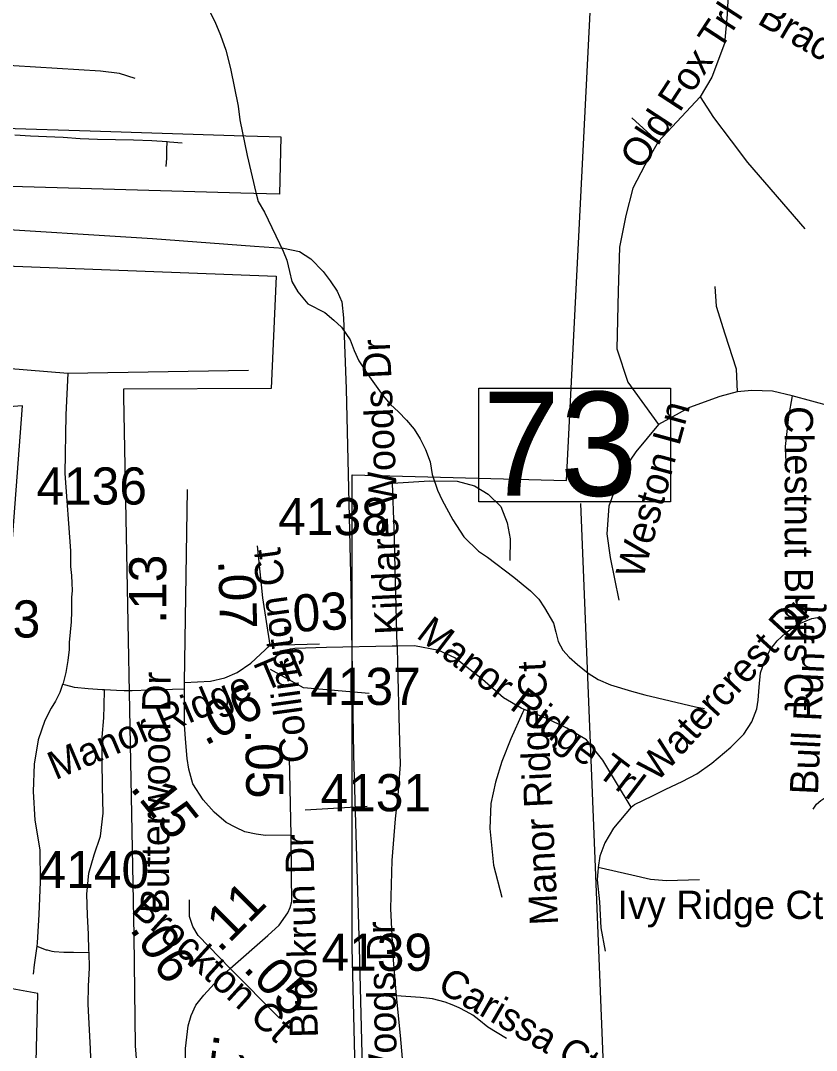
# Model space of a CAD drawing. Extents: x 1662474 to 1856135, y 779280 to 917889.
# Drawn here: x 1728228 to 1730904, y 827750 to 831213 of the extents above; entities that cross this region are included whole.
import ezdxf

# ---------------------------------------------------------------- set-up
doc = ezdxf.new("R2010")
doc.units = 0
for name, color, linetype in [('Exist Boundary Political City Limit New', 7, 'Continuous'), ('Exist Hydrographic Misc Water Feature', 7, 'Continuous'), ('Exist Road Non-System Type 51', 7, 'Continuous'), ('Exist Road Non-System Type 51 Label', 7, 'Continuous'), ('Exist Road Secondary Mileage Tenths English Label', 7, 'Continuous'), ('Exist Road Secondary Structure Standard Bridge Number Label', 7, 'Continuous'), ('Exist Road Secondary Type 51 Attributed', 7, 'Continuous'), ('Exist Road Secondary Type 51 Label', 7, 'Continuous'), ('Exist Road Secondary Type 51 Number Label', 7, 'Continuous'), ('Exist Utilities Electrical Transmission Line', 7, 'Continuous'), ('Map Preparation Boundary City Limit Buffer Line', 7, 'Continuous')]:
    doc.layers.add(name, color=color, linetype=linetype)

msp = doc.modelspace()

# ---------------------------------------------------------------- linework, layer by layer
at = {"layer": 'Exist Boundary Political City Limit New'}
for points in [[(1730959.8, 826144.2), (1730125.5, 826170.4), (1730105.9, 826327.6), (1730164.9, 826491.4), (1730001, 826589.6), (1730112.4, 826740.3), (1729961.6, 826740.3), (1729375.9, 826766.5), (1729343.1, 828096.1), (1729343.1, 829686.4), (1730063.4, 829667.1), (1730212.2, 832594.8), (1730922.9, 832562.6)], [(1729103.2, 830822.3), (1729099, 830629.8), (1728968.8, 830633.4), (1728118.2, 830657.7), (1727167, 830686.4), (1727177.1, 830753.4), (1727199.1, 830885.4), (1727347.4, 830880.3), (1727479.9, 830875.7), (1727771.5, 830865.6), (1728174.1, 830851.8), (1728462.2, 830842.8), (1728946.4, 830827.4), (1729103.2, 830822.3)], [(1728574.6, 829948.9), (1728609.1, 828135.9), (1728613.1, 827765.6), (1728687.8, 826842.7), (1728459.1, 826903.9), (1728262.8, 826975.1), (1728286.5, 827941.1), (1728087.8, 827977), (1728234.9, 829918.4), (1727990.2, 829899.4), (1727438.9, 829934.1), (1727436.6, 830210.3), (1727087.9, 830227.4), (1727127.1, 830428.6), (1727647.1, 830409.1), (1729087.4, 830354.3), (1729070.9, 829976.2), (1728574.1, 829974.2), (1728574.6, 829948.9)]]:
    msp.add_lwpolyline(points, dxfattribs=at)
at = {"layer": 'Exist Hydrographic Misc Water Feature'}
msp.add_lwpolyline([(1728855.4, 831260.3), (1728881.1, 831210.6), (1728900.5, 831164.3), (1728918.2, 831113.8), (1728933.6, 831051.9), (1728960.2, 830925.9), (1728965.9, 830879.8), (1728990.6, 830759.5), (1729019.3, 830635), (1729026.8, 830604.5), (1729048.6, 830568.7), (1729111.3, 830437.8), (1729123.2, 830408), (1729132.7, 830370.1), (1729140.4, 830335.5), (1729159.9, 830301.4), (1729193.6, 830261.4), (1729251.6, 830232.3), (1729281.1, 830206.2), (1729307.2, 830181.9), (1729336.7, 830139.5), (1729350.4, 830103.9), (1729366, 830069.1), (1729395.5, 830023.4), (1729446.8, 829952.6), (1729472.4, 829922.5), (1729498.5, 829898.2), (1729526.2, 829869.7), (1729551.8, 829839.6), (1729571.5, 829807.2), (1729589.3, 829771.6), (1729604.9, 829729.4), (1729612.5, 829686.6), (1729629.9, 829634.5), (1729645.7, 829600.6), (1729681.2, 829534.2), (1729718.5, 829477.7), (1729767.9, 829429.1), (1729797.8, 829408.8), (1729887.2, 829342.1), (1729942.8, 829295.8), (1729970.7, 829267.4), (1729990.4, 829239.1), (1730019.9, 829186.7), (1730027.7, 829157.1), (1730035.3, 829124.9), (1730051.1, 829096.7), (1730072.8, 829072.4), (1730100.5, 829048.1), (1730136.6, 829019.4), (1730170.2, 828997.4), (1730212, 828979.4), (1730282, 828958.3), (1730327.7, 828945.8), (1730497.7, 828906.2), (1730527.8, 828899.9)], dxfattribs=at)
at = {"layer": 'Exist Road Non-System Type 51'}
for p, q in [((1730513, 830957.1), (1730371.9, 830805.7)), ((1730371.9, 830805.7), (1730284.1, 830886.8)), ((1728387.5, 830027.4), (1728994.9, 830037.6))]:
    msp.add_line(p, q, dxfattribs=at)
for points in [[(1730611.4, 831377.4), (1730604.6, 831234), (1730595.1, 831136.9), (1730553.1, 831023.5), (1730513, 830957.1)], [(1728613.6, 831018.8), (1728560.4, 831035.4), (1728497.4, 831043.7), (1727986.1, 831075.2), (1727746.1, 831081.2), (1727578.2, 831091.8), (1727215, 831108.9)], [(1730513, 830957.1), (1730558.6, 830887.9), (1730618, 830809.4), (1730672.1, 830736.7), (1730865.5, 830513.4)], [(1728209.2, 830829.4), (1728261.8, 830826.4), (1728315.2, 830824.1), (1728371.4, 830821.6), (1728428.6, 830816.9), (1728487.1, 830814.5), (1728547.1, 830813.1), (1728608.1, 830812.5), (1728669.8, 830809.9), (1728721.2, 830806.4)], [(1728717.9, 830723.2), (1728719.6, 830750.4), (1728720.5, 830779.2), (1728721.2, 830806.4)], [(1728721.2, 830806.4), (1728729.1, 830805.8), (1728771.4, 830802.5)], [(1730371.9, 830805.7), (1730327.5, 830727.2), (1730287.1, 830650), (1730263.6, 830558.2), (1730242.4, 830451.4), (1730237.9, 830303), (1730233, 830109.4), (1730270.6, 829997.2), (1730373.1, 829855.2)], [(1730562.6, 830318.8), (1730566.8, 830252.7), (1730596.5, 830159.5), (1730634.2, 830041.9), (1730637.2, 829964.8)], [(1727724.6, 830187), (1727809.6, 830125.4), (1727856, 830097), (1727907.6, 830075), (1727961.9, 830062.6), (1728387.5, 830027.4)], [(1728387.5, 830027.4), (1728380.8, 829887.4), (1728376.8, 829690.4), (1728395.8, 829430.2), (1728396.4, 829377.6), (1728399.1, 829347.8), (1728400.4, 829321.9), (1728401.4, 829297.2), (1728399.6, 829273.5), (1728399.9, 829225.9), (1728398.4, 829191), (1728391.1, 829121.6), (1728391.2, 829098.9), (1728386.9, 829061.1), (1728380.1, 829021.4), (1728371.4, 828985.8), (1728369.6, 828980.9)], [(1730637.2, 829964.8), (1730579.1, 829949), (1730477.6, 829912), (1730373.1, 829855.2)], [(1730822.2, 829951.4), (1730757.1, 829967.6), (1730687.4, 829968.9), (1730637.2, 829964.8)], [(1730822.2, 829951.4), (1730809.9, 829882.4), (1730799.4, 829780.8), (1730802.5, 829700.9)], [(1731386, 829947.4), (1731316.9, 829928.2), (1731240.1, 829910.7), (1731175, 829898.6), (1731067.9, 829898.6), (1730954.5, 829916.2), (1730822.2, 829951.4)], [(1730373.1, 829855.2), (1730296.5, 829763.2), (1730243.8, 829686.2), (1730205.9, 829581), (1730199.4, 829487.6), (1730211.1, 829407.5), (1730239.6, 829264.8)], [(1729494.1, 829109.6), (1729483.9, 829505.9), (1729479.1, 829658.2), (1729603.4, 829665.2), (1729696, 829665), (1729754, 829648.8), (1729801, 829620.7), (1729842.6, 829579.7), (1729864.5, 829524.9), (1729875, 829470.5), (1729873.4, 829397.6)], [(1730281.5, 828568.7), (1730292.9, 828577.3), (1730353.2, 828606.8), (1730397.6, 828628.3), (1730452.8, 828654.3), (1730501.9, 828680.7), (1730552.5, 828716), (1730616.9, 828769.6), (1730660, 828813.5), (1730686.8, 828854.9), (1730703.9, 828898.7), (1730708.7, 828927.9), (1730711.2, 828971.7), (1730716, 829020.4), (1730728.2, 829054.5), (1730747.7, 829095.8), (1730772, 829127.5), (1730801.2, 829154.2), (1730837.8, 829181), (1730888.9, 829202.9), (1730920.5, 829207.8)], [(1729494.1, 829109.6), (1729478.1, 829109.6), (1729257.4, 829104.9), (1729150.9, 829101.8), (1729100.4, 829092.4)], [(1729494.1, 829109.6), (1729495.5, 829049.5), (1729501.5, 828829.6), (1729504.4, 828712), (1729497, 828608.4), (1729488.1, 828528.5), (1729476.6, 828388.7), (1729471.9, 828227.8), (1729480, 828067), (1729491.5, 827933.9)], [(1729921.1, 828897.1), (1729910.9, 828901), (1729852.4, 828935.9), (1729781.6, 828997.6), (1729687.9, 829070.2), (1729635.1, 829095.4), (1729553.1, 829110.7), (1729494.1, 829109.6)], [(1728369.6, 828980.9), (1728360, 828953.4), (1728345.6, 828924.9), (1728331.5, 828901.4), (1728309.9, 828859.4), (1728286.8, 828794.9), (1728274.4, 828712.8), (1728270.6, 828621.4), (1728276.2, 828524.6), (1728292.9, 828425), (1728293.9, 828317.6), (1728290, 828207.5), (1728284, 828112), (1728282.4, 828100.4)], [(1728510.2, 828962.7), (1728502.8, 828963.1), (1728455.5, 828965.9), (1728409.4, 828970.6), (1728380.6, 828978.1), (1728369.6, 828980.9)], [(1728458.5, 828079.7), (1728458.2, 828086.4), (1728456.1, 828140.7), (1728453.1, 828204.7), (1728450.8, 828276.2), (1728457.8, 828346.1), (1728475.4, 828407.9), (1728497.4, 828471.1), (1728506.4, 828547.9), (1728503.9, 828636.6), (1728502.1, 828724.7), (1728502.8, 828804.2), (1728507.6, 828868.5), (1728508.8, 828908.8), (1728510.2, 828962.7)], [(1728778.1, 828964.8), (1728776.6, 828964.8), (1728662.4, 828961.9), (1728603.9, 828959.4), (1728576.9, 828959.7), (1728550.8, 828960.2), (1728510.2, 828962.7)], [(1729921.1, 828897.1), (1729915.9, 828885.5), (1729876.4, 828797.6), (1729846.9, 828722), (1729825.1, 828652), (1729808.9, 828580.5), (1729805.6, 828496.2), (1729818.6, 828372.9), (1729845.9, 828266)], [(1730281.5, 828568.7), (1730185.5, 828726.7), (1730131.4, 828794.2), (1730065.2, 828833.5), (1729992.6, 828868.4), (1729921.1, 828897.1)], [(1730893.4, 828561.2), (1730904, 828578.2), (1730919, 828591.1), (1730936.1, 828601.7), (1730976.7, 828610.3), (1731036.5, 828621), (1731072.8, 828635.9), (1731102.7, 828655.1), (1731132.6, 828685), (1731147.6, 828714.9), (1731154, 828742.7), (1731156.1, 828772.6), (1731156.1, 828800.3), (1731147.6, 828825.9), (1731132.6, 828858), (1731102.7, 828913.5)], [(1730281.5, 828568.7), (1730222.2, 828498.1), (1730192.4, 828448.2), (1730176, 828403.6), (1730170.8, 828365.9)], [(1730170.8, 828365.9), (1730166.6, 828323.9), (1730174.4, 828249.5), (1730178.9, 828163), (1730193.9, 828084.4)], [(1730511.4, 828323.6), (1730400.6, 828320.9), (1730346.4, 828325.1), (1730284.1, 828339.9), (1730170.8, 828365.9)], [(1728282.4, 828100.4), (1728273.6, 828038.1), (1728270.1, 828007.2)], [(1728282.4, 828100.4), (1728314.6, 828088.9), (1728317.2, 828088.1), (1728333.5, 828084.2), (1728340.8, 828083.2), (1728374.1, 828080.4), (1728406.6, 828081.1), (1728458.5, 828079.7)], [(1728341.9, 826906.5), (1728346.6, 826920.9), (1728370.6, 826962.2), (1728389.1, 827017.1), (1728411.4, 827077.9), (1728422.6, 827109.5), (1728434.1, 827142), (1728447.9, 827208.4), (1728448.4, 827222.2), (1728450.8, 827284.2), (1728450, 827371), (1728450, 827375.8), (1728456, 827476), (1728460.4, 827538.5), (1728462.9, 827588.4), (1728466.6, 827664.8), (1728463.6, 827755.2), (1728459, 827840.4), (1728457.8, 827861.6), (1728455.1, 827905.9), (1728456.2, 827965.9), (1728460.2, 828028.5), (1728458.5, 828079.7)], [(1729491.5, 827933.9), (1729504.6, 827800.2), (1729513.9, 827696.8), (1729517, 827644.8), (1729519.1, 827572.7), (1729519.9, 827518.4), (1729518.6, 827463.8), (1729515.9, 827408.6), (1729512.2, 827354), (1729507.2, 827298.9), (1729486.9, 827138.8), (1729485.5, 827124.4), (1729488.1, 827056.7)], [(1729861.8, 827790.8), (1729798.9, 827828.2), (1729769.2, 827853.2), (1729748.5, 827868.4), (1729726.4, 827881.6), (1729703.4, 827893.7), (1729679.8, 827903.6), (1729655.4, 827912.2), (1729634.4, 827918.6), (1729613, 827923.6), (1729572.4, 827927.8), (1729491.5, 827933.9)]]:
    msp.add_lwpolyline(points, dxfattribs=at)
at = {"layer": 'Exist Road Secondary Structure Standard Bridge Number Label'}
msp.add_line((1730218.7, 826940.4), (1730112.3, 829589.3), dxfattribs=at)
msp.add_lwpolyline([(1729769.2, 829977.8), (1730413.4, 829977.8), (1730413.4, 829595.5), (1729769.2, 829595.5)], close=True, dxfattribs=at)
at = {"layer": 'Exist Road Secondary Type 51 Attributed'}
for p, q in [((1728779.3, 828987), (1728790, 829636.1)), ((1729067.8, 829113), (1729233.5, 829117.2)), ((1729137.8, 828473.7), (1729132.1, 828735.7)), ((1728933, 828025.4), (1729096.2, 827860.6))]:
    msp.add_line(p, q, dxfattribs=at)
for points in [[(1729067.8, 829113), (1729042.8, 829272.6), (1729025, 829446.9)], [(1728779.3, 828987), (1728866.4, 828991.6), (1728915, 829003), (1728956.4, 829021.6), (1729002.1, 829053), (1729067.8, 829113)], [(1729137.8, 828473.7), (1729052.1, 828473), (1729020.7, 828477.3), (1728982.1, 828485.8), (1728952.1, 828500.1), (1728919.3, 828517.2), (1728879.3, 828551.5), (1728842.1, 828592.9), (1728807.8, 828647.2), (1728793.5, 828695.7), (1728787.8, 828731.4), (1728783.5, 828784.3), (1728779.3, 828844.2), (1728779.3, 828987)], [(1728933, 828025.4), (1729059.3, 828136.7), (1729097.8, 828171), (1729126.4, 828212.4), (1729135, 828231), (1729140.7, 828250.9), (1729139.3, 828339.5), (1729137.8, 828473.7)], [(1728933, 828025.4), (1728824.8, 828137), (1728807.2, 828167), (1728796.6, 828200.4), (1728796.6, 828256.8)], [(1728974.6, 827220.2), (1728921.7, 827252.8), (1728877.7, 827286.2), (1728849.5, 827317.9), (1728821.3, 827353.2), (1728807.2, 827377.8), (1728794.8, 827420.1), (1728786, 827473), (1728782.5, 827587.5), (1728782.5, 827756.6), (1728791.3, 827832.4), (1728801.9, 827867.6), (1728817.7, 827902.9), (1728844.2, 827936.3), (1728891.8, 827987.4), (1728933, 828025.4)]]:
    msp.add_lwpolyline(points, dxfattribs=at)
at = {"layer": 'Exist Road Secondary Type 51 Label'}
for points in [[(1729400.1, 828951), (1729179, 828969.5), (1729068.5, 829030.8)], [(1729400.1, 828951), (1729179, 828969.5), (1729068.5, 829030.8)], [(1729393.9, 828570.6), (1729185.2, 828558.3)], [(1729393.9, 828570.6), (1729185.2, 828558.3)]]:
    msp.add_lwpolyline(points, dxfattribs=at)
at = {"layer": 'Exist Utilities Electrical Transmission Line'}
msp.add_lwpolyline([(1726589.9, 830818.1), (1726719.8, 830626.6), (1726951.6, 830590.2), (1727435.7, 830555.2), (1728061.9, 830518.6), (1728672.2, 830480.1), (1729014.2, 830454.6), (1729112.1, 830447.6), (1729166.1, 830436.9), (1729203.9, 830412.5), (1729245.4, 830370), (1729269.2, 830337.7), (1729292.9, 830303.6), (1729308.4, 830267.3), (1729313.9, 830213.3), (1729323.2, 829975), (1729338.2, 829304.6), (1729348.2, 828744.1), (1729367.2, 828095.6), (1729382.5, 827471.2)], dxfattribs=at)
at = {"layer": 'Map Preparation Boundary City Limit Buffer Line'}
for points in [[(1730959.8, 826144.2), (1730125.5, 826170.4), (1730105.9, 826327.6), (1730164.9, 826491.4), (1730001, 826589.6), (1730112.4, 826740.3), (1729961.6, 826740.3), (1729375.9, 826766.5), (1729343.1, 828096.1), (1729343.1, 829686.4), (1730063.4, 829667.1), (1730212.2, 832594.8), (1730922.9, 832562.6)], [(1729103.2, 830822.3), (1729099, 830629.8), (1728968.8, 830633.4), (1728118.2, 830657.7), (1727167, 830686.4), (1727177.1, 830753.4), (1727199.1, 830885.4), (1727347.4, 830880.3), (1727479.9, 830875.7), (1727771.5, 830865.6), (1728174.1, 830851.8), (1728462.2, 830842.8), (1728946.4, 830827.4), (1729103.2, 830822.3)], [(1728574.6, 829948.9), (1728609.1, 828135.9), (1728613.1, 827765.6), (1728687.8, 826842.7), (1728459.1, 826903.9), (1728262.8, 826975.1), (1728286.5, 827941.1), (1728087.8, 827977), (1728234.9, 829918.4), (1727990.2, 829899.4), (1727438.9, 829934.1), (1727436.6, 830210.3), (1727087.9, 830227.4), (1727127.1, 830428.6), (1727647.1, 830409.1), (1729087.4, 830354.3), (1729070.9, 829976.2), (1728574.1, 829974.2), (1728574.6, 829948.9)]]:
    msp.add_lwpolyline(points, dxfattribs=at)

# ---------------------------------------------------------------- texts
at = {"layer": 'Exist Road Non-System Type 51 Label'}
for s, rotation, p in [('Old Fox Trl', 56.8296, (1730316.9, 830706.7)), ('Brackenwood Ct', 329.7297, (1730701.4, 831205.3)), ('Kildare Woods Dr', 92.6615, (1729515.3, 829150.5)), ('Weston Ln', 74.6889, (1730319.8, 829331.2)), ('Chestnut Bluffs Ct', 270, (1730797.9, 829917)), ('Watercrest Dr', 47.4814, (1730366.6, 828648.8)), ('Bull Run Ct', 87.3889, (1730909.2, 828608.8)), ('Manor Ridge Trl', 322.6895, (1729554.9, 829141.1)), ('Manor Ridge Ct', 92.7671, (1730035.8, 828173.3)), ('Kildare Woods Dr', 90.8272, (1729500.5, 827189.4)), ('Carissa Ct', 330.0547, (1729625.1, 827952.5))]:
    msp.add_text(s, height=95, rotation=rotation, dxfattribs=at).set_placement(p)
msp.add_text('Ivy Ridge Ct', height=95, dxfattribs=at).set_placement((1730235.3, 828192.3))
at = {"layer": 'Exist Road Secondary Mileage Tenths English Label'}
for s, rotation, p in [('.13', 90, (1728718, 829185.1)), ('.07', 271.528, (1728892.8, 829398.3)), ('.03', 3.3651, (1729100.2, 829154.2)), ('.06', 28.2931, (1728849, 828773)), ('.05', 271.0122, (1728983.4, 828829)), ('.15', 308.6602, (1728593.6, 828631.6)), ('.11', 45.0004, (1728897.4, 828075.8)), ('.06', 303.6892, (1728592.8, 828158.5)), ('.05', 313.9563, (1728973.4, 828022.5)), ('.19', 262.9713, (1728879.5, 827808.5))]:
    msp.add_text(s, height=125, rotation=rotation, dxfattribs=at).set_placement(p)
at = {"layer": 'Exist Road Secondary Structure Standard Bridge Number Label'}
msp.add_text('73', height=350, dxfattribs=at).set_placement((1729781.8, 829615.3))
at = {"layer": 'Exist Road Secondary Type 51 Label'}
for s, rotation, p in [('Collington Ct', 97.7967, (1729199.3, 828723.3)), ('Manor Ridge Trl', 22.9859, (1728345.1, 828658.5)), ('Butterwood Dr', 89.5695, (1728726.7, 828210.9)), ('Brookrun Dr', 91.3315, (1729228.2, 827793.5)), ('Brockton Ct', 317.7769, (1728596.8, 828218.6))]:
    msp.add_text(s, height=95, rotation=rotation, dxfattribs=at).set_placement(p)
at = {"layer": 'Exist Road Secondary Type 51 Number Label'}
for s, p in [('4136', (1728281.3, 829585.9)), ('4138', (1729094.6, 829483)), ('4103', (1727922.6, 829138.7)), ('4137', (1729201.9, 828911.9)), ('4131', (1729236.8, 828554.4)), ('4140', (1728288.6, 828296.2)), ('4139', (1729240, 828017.9))]:
    msp.add_text(s, height=125, dxfattribs=at).set_placement(p)

doc.saveas('drawing.dxf')
